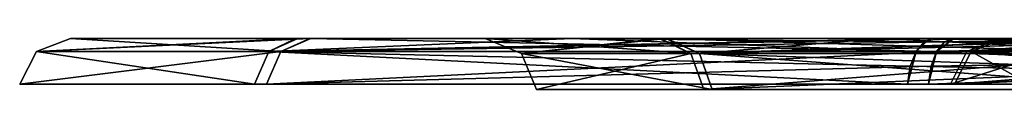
# Model space of a CAD drawing. Header units: millimetres. Extents: x -150 to 150, y -85 to 1149.
# Tile 355 of 656: x -72.933 to -72.356, y 1014.37 to 1014.4. Entities that reach past the tile are written whole.
import ezdxf

# ---------------------------------------------------------------- set-up
doc = ezdxf.new("R2010")
doc.units = ezdxf.units.MM
doc.header["$LTSCALE"] = 21.359881
for name, color, linetype in [('4704', 7, 'CONTINUOUS'), ('4705', 7, 'CONTINUOUS'), ('4745', 7, 'CONTINUOUS'), ('4746', 7, 'CONTINUOUS'), ('7734', 7, 'CONTINUOUS'), ('7735', 7, 'CONTINUOUS'), ('7738', 7, 'CONTINUOUS'), ('7739', 7, 'CONTINUOUS'), ('7740', 7, 'CONTINUOUS'), ('7741', 7, 'CONTINUOUS'), ('7775', 7, 'CONTINUOUS'), ('7776', 7, 'CONTINUOUS'), ('7779', 7, 'CONTINUOUS'), ('7780', 7, 'CONTINUOUS'), ('7781', 7, 'CONTINUOUS'), ('7782', 7, 'CONTINUOUS')]:
    doc.layers.add(name, color=color, linetype=linetype)

msp = doc.modelspace()

# ---------------------------------------------------------------- linework, layer by layer
at = {"layer": '4704', "linetype": 'CONTINUOUS'}
for points in [[(-72.37786, 1014.39233, 215.14333), (-72.32721, 1014.39233, 214.60577), (-72.38752, 1014.37325, 215.14497), (-72.37786, 1014.39233, 215.14333)], [(-72.38752, 1014.37325, 215.14497), (-72.32721, 1014.39233, 214.60577), (-72.33639, 1014.37325, 214.60235), (-72.38752, 1014.37325, 215.14497)], [(-72.16049, 1014.37325, 215.64045), (-72.37786, 1014.39233, 215.14333), (-72.38752, 1014.37325, 215.14497), (-72.16049, 1014.37325, 215.64045)], [(-72.15294, 1014.39233, 215.6342), (-72.37786, 1014.39233, 215.14333), (-72.15808, 1014.3837, 215.63845), (-72.15294, 1014.39233, 215.6342)], [(-72.15808, 1014.3837, 215.63845), (-72.37786, 1014.39233, 215.14333), (-72.16049, 1014.37325, 215.64045), (-72.15808, 1014.3837, 215.63845)]]:
    msp.add_3dface(points, dxfattribs=at)
at = {"layer": '4705', "linetype": 'CONTINUOUS'}
for points in [[(-72.32721, 1014.39233, 214.60577), (-72.37786, 1014.39233, 215.14333), (-72.35867, 1014.4, 215.13666), (-72.32721, 1014.39233, 214.60577)], [(-72.37786, 1014.39233, 215.14333), (-72.15294, 1014.39233, 215.6342), (-72.28014, 1014.4, 215.39383), (-72.37786, 1014.39233, 215.14333)], [(-72.35867, 1014.4, 215.13666), (-72.37786, 1014.39233, 215.14333), (-72.28014, 1014.4, 215.39383), (-72.35867, 1014.4, 215.13666)], [(-72.30748, 1014.4, 214.61018), (-72.32721, 1014.39233, 214.60577), (-72.35867, 1014.4, 215.13666), (-72.30748, 1014.4, 214.61018)]]:
    msp.add_3dface(points, dxfattribs=at)
at = {"layer": '4745', "linetype": 'CONTINUOUS'}
for points in [[(-72.14398, 1014.39233, 384.35512), (-72.14906, 1014.3837, 384.3508), (-72.38507, 1014.37325, 384.84118), (-72.14398, 1014.39233, 384.35512)], [(-72.37544, 1014.39233, 384.84294), (-72.14398, 1014.39233, 384.35512), (-72.38507, 1014.37325, 384.84118), (-72.37544, 1014.39233, 384.84294)], [(-72.3412, 1014.37325, 385.38442), (-72.37544, 1014.39233, 384.84294), (-72.38507, 1014.37325, 384.84118), (-72.3412, 1014.37325, 385.38442)], [(-72.33198, 1014.39233, 385.38114), (-72.37544, 1014.39233, 384.84294), (-72.3412, 1014.37325, 385.38442), (-72.33198, 1014.39233, 385.38114)], [(-72.14906, 1014.3837, 384.3508), (-72.15144, 1014.37325, 384.34878), (-72.38507, 1014.37325, 384.84118), (-72.14906, 1014.3837, 384.3508)]]:
    msp.add_3dface(points, dxfattribs=at)
at = {"layer": '4746', "linetype": 'CONTINUOUS'}
for points in [[(-72.37544, 1014.39233, 384.84294), (-72.33198, 1014.39233, 385.38114), (-72.35586, 1014.4, 384.8472), (-72.37544, 1014.39233, 384.84294)], [(-72.12873, 1014.4, 384.3681), (-72.37544, 1014.39233, 384.84294), (-72.35586, 1014.4, 384.8472), (-72.12873, 1014.4, 384.3681)], [(-72.37544, 1014.39233, 384.84294), (-72.12873, 1014.4, 384.3681), (-72.1369, 1014.39802, 384.36115), (-72.37544, 1014.39233, 384.84294)], [(-72.14398, 1014.39233, 384.35512), (-72.37544, 1014.39233, 384.84294), (-72.1369, 1014.39802, 384.36115), (-72.14398, 1014.39233, 384.35512)]]:
    msp.add_3dface(points, dxfattribs=at)
at = {"layer": '7734', "linetype": 'CONTINUOUS'}
for points in [[(-72.63888, 1014.39121, 258.49493), (-72.53976, 1014.39121, 258.87499), (-72.63009, 1014.37, 258.49499), (-72.63888, 1014.39121, 258.49493)], [(-72.53469, 1014.39121, 258.11622), (-72.63888, 1014.39121, 258.49493), (-72.52711, 1014.37, 258.12067), (-72.53469, 1014.39121, 258.11622)], [(-72.52711, 1014.37, 258.12067), (-72.63888, 1014.39121, 258.49493), (-72.63009, 1014.37, 258.49499), (-72.52711, 1014.37, 258.12067)], [(-72.63009, 1014.37, 258.49499), (-72.53976, 1014.39121, 258.87499), (-72.53212, 1014.37, 258.87065), (-72.63009, 1014.37, 258.49499)], [(-72.53976, 1014.39121, 258.87499), (-72.26388, 1014.39121, 259.15458), (-72.53212, 1014.37, 258.87065), (-72.53976, 1014.39121, 258.87499)], [(-72.2551, 1014.39121, 257.84035), (-72.53469, 1014.39121, 258.11622), (-72.25076, 1014.37, 257.84799), (-72.2551, 1014.39121, 257.84035)], [(-72.25076, 1014.37, 257.84799), (-72.53469, 1014.39121, 258.11622), (-72.52711, 1014.37, 258.12067), (-72.25076, 1014.37, 257.84799)], [(-72.26388, 1014.39121, 259.15458), (-72.2606, 1014.38148, 259.14897), (-72.53212, 1014.37, 258.87065), (-72.26388, 1014.39121, 259.15458)], [(-72.2606, 1014.38148, 259.14897), (-72.25944, 1014.37, 259.147), (-72.53212, 1014.37, 258.87065), (-72.2606, 1014.38148, 259.14897)]]:
    msp.add_3dface(points, dxfattribs=at)
at = {"layer": '7735', "linetype": 'CONTINUOUS'}
for points in [[(-72.55828, 1014.4, 258.88534), (-72.63888, 1014.39121, 258.49493), (-72.6601, 1014.4, 258.49619), (-72.55828, 1014.4, 258.88534)], [(-72.6601, 1014.4, 258.49619), (-72.63888, 1014.39121, 258.49493), (-72.55366, 1014.4, 258.10664), (-72.6601, 1014.4, 258.49619)], [(-72.53976, 1014.39121, 258.87499), (-72.63888, 1014.39121, 258.49493), (-72.55828, 1014.4, 258.88534), (-72.53976, 1014.39121, 258.87499)], [(-72.63888, 1014.39121, 258.49493), (-72.53469, 1014.39121, 258.11622), (-72.55366, 1014.4, 258.10664), (-72.63888, 1014.39121, 258.49493)], [(-72.27461, 1014.4, 259.17288), (-72.53976, 1014.39121, 258.87499), (-72.55828, 1014.4, 258.88534), (-72.27461, 1014.4, 259.17288)], [(-72.55366, 1014.4, 258.10664), (-72.53469, 1014.39121, 258.11622), (-72.26739, 1014.4, 257.82294), (-72.55366, 1014.4, 258.10664)], [(-72.53976, 1014.39121, 258.87499), (-72.27461, 1014.4, 259.17288), (-72.26881, 1014.39772, 259.16298), (-72.53976, 1014.39121, 258.87499)], [(-72.53469, 1014.39121, 258.11622), (-72.2551, 1014.39121, 257.84035), (-72.26739, 1014.4, 257.82294), (-72.53469, 1014.39121, 258.11622)], [(-72.26388, 1014.39121, 259.15458), (-72.53976, 1014.39121, 258.87499), (-72.26881, 1014.39772, 259.16298), (-72.26388, 1014.39121, 259.15458)]]:
    msp.add_3dface(points, dxfattribs=at)
at = {"layer": '7738', "linetype": 'CONTINUOUS'}
for points in [[(-72.92318, 1014.39233, 258.49303), (-72.77995, 1014.39233, 257.97243), (-72.93297, 1014.37325, 258.49296), (-72.92318, 1014.39233, 258.49303)], [(-72.93297, 1014.37325, 258.49296), (-72.77995, 1014.39233, 257.97243), (-72.7884, 1014.37325, 257.96747), (-72.93297, 1014.37325, 258.49296)], [(-72.79543, 1014.37325, 259.02034), (-72.92318, 1014.39233, 258.49303), (-72.93297, 1014.37325, 258.49296), (-72.79543, 1014.37325, 259.02034)], [(-72.78692, 1014.39233, 259.0155), (-72.92318, 1014.39233, 258.49303), (-72.79543, 1014.37325, 259.02034), (-72.78692, 1014.39233, 259.0155)], [(-72.41263, 1014.37325, 259.40829), (-72.78692, 1014.39233, 259.0155), (-72.79543, 1014.37325, 259.02034), (-72.41263, 1014.37325, 259.40829)], [(-72.77995, 1014.39233, 257.97243), (-72.39561, 1014.39233, 257.59319), (-72.7884, 1014.37325, 257.96747), (-72.77995, 1014.39233, 257.97243)], [(-72.7884, 1014.37325, 257.96747), (-72.39561, 1014.39233, 257.59319), (-72.40045, 1014.37325, 257.58467), (-72.7884, 1014.37325, 257.96747)], [(-72.40768, 1014.39233, 259.39984), (-72.78692, 1014.39233, 259.0155), (-72.41105, 1014.3837, 259.40559), (-72.40768, 1014.39233, 259.39984)], [(-72.41105, 1014.3837, 259.40559), (-72.78692, 1014.39233, 259.0155), (-72.41263, 1014.37325, 259.40829), (-72.41105, 1014.3837, 259.40559)], [(-72.39561, 1014.39233, 257.59319), (-71.87314, 1014.39233, 257.45693), (-72.40045, 1014.37325, 257.58467), (-72.39561, 1014.39233, 257.59319)], [(-72.40045, 1014.37325, 257.58467), (-71.87314, 1014.39233, 257.45693), (-71.87307, 1014.37325, 257.44713), (-72.40045, 1014.37325, 257.58467)]]:
    msp.add_3dface(points, dxfattribs=at)
at = {"layer": '7739', "linetype": 'CONTINUOUS'}
for points in [[(-72.77995, 1014.39233, 257.97243), (-72.92318, 1014.39233, 258.49303), (-72.90313, 1014.4, 258.49043), (-72.77995, 1014.39233, 257.97243)], [(-72.92318, 1014.39233, 258.49303), (-72.78692, 1014.39233, 259.0155), (-72.77117, 1014.4, 259.00267), (-72.92318, 1014.39233, 258.49303)], [(-72.90313, 1014.4, 258.49043), (-72.92318, 1014.39233, 258.49303), (-72.77117, 1014.4, 259.00267), (-72.90313, 1014.4, 258.49043)], [(-72.76228, 1014.4, 257.98189), (-72.77995, 1014.39233, 257.97243), (-72.90313, 1014.4, 258.49043), (-72.76228, 1014.4, 257.98189)], [(-72.78692, 1014.39233, 259.0155), (-72.40768, 1014.39233, 259.39984), (-72.60942, 1014.4, 259.21747), (-72.78692, 1014.39233, 259.0155)], [(-72.77117, 1014.4, 259.00267), (-72.78692, 1014.39233, 259.0155), (-72.60942, 1014.4, 259.21747), (-72.77117, 1014.4, 259.00267)], [(-72.39561, 1014.39233, 257.59319), (-72.77995, 1014.39233, 257.97243), (-72.76228, 1014.4, 257.98189), (-72.39561, 1014.39233, 257.59319)], [(-72.38551, 1014.4, 257.61049), (-72.39561, 1014.39233, 257.59319), (-72.76228, 1014.4, 257.98189), (-72.38551, 1014.4, 257.61049)], [(-72.60942, 1014.4, 259.21747), (-72.40768, 1014.39233, 259.39984), (-72.40297, 1014.39802, 259.39181), (-72.60942, 1014.4, 259.21747)], [(-72.39755, 1014.4, 259.38256), (-72.60942, 1014.4, 259.21747), (-72.40297, 1014.39802, 259.39181), (-72.39755, 1014.4, 259.38256)], [(-71.87314, 1014.39233, 257.45693), (-72.39561, 1014.39233, 257.59319), (-71.87394, 1014.4, 257.47695), (-71.87314, 1014.39233, 257.45693)], [(-71.87394, 1014.4, 257.47695), (-72.39561, 1014.39233, 257.59319), (-72.38551, 1014.4, 257.61049), (-71.87394, 1014.4, 257.47695)]]:
    msp.add_3dface(points, dxfattribs=at)
at = {"layer": '7740', "linetype": 'CONTINUOUS'}
for points in [[(-72.40768, 1014.39233, 259.39984), (-72.41105, 1014.3837, 259.40559), (-71.88714, 1014.37325, 259.55287), (-72.40768, 1014.39233, 259.39984)], [(-71.88708, 1014.39233, 259.54307), (-72.40768, 1014.39233, 259.39984), (-71.88714, 1014.37325, 259.55287), (-71.88708, 1014.39233, 259.54307)], [(-72.41105, 1014.3837, 259.40559), (-72.41263, 1014.37325, 259.40829), (-71.88714, 1014.37325, 259.55287), (-72.41105, 1014.3837, 259.40559)]]:
    msp.add_3dface(points, dxfattribs=at)
at = {"layer": '7741', "linetype": 'CONTINUOUS'}
for points in [[(-72.39755, 1014.4, 259.38256), (-72.40297, 1014.39802, 259.39181), (-71.88708, 1014.39233, 259.54307), (-72.39755, 1014.4, 259.38256)], [(-72.39755, 1014.4, 259.38256), (-71.88708, 1014.39233, 259.54307), (-71.88628, 1014.4, 259.52305), (-72.39755, 1014.4, 259.38256)], [(-72.40297, 1014.39802, 259.39181), (-72.40768, 1014.39233, 259.39984), (-71.88708, 1014.39233, 259.54307), (-72.40297, 1014.39802, 259.39181)]]:
    msp.add_3dface(points, dxfattribs=at)
at = {"layer": '7775', "linetype": 'CONTINUOUS'}
for points in [[(-72.63888, 1014.39121, 341.49493), (-72.53976, 1014.39121, 341.87499), (-72.63009, 1014.37, 341.49499), (-72.63888, 1014.39121, 341.49493)], [(-72.53469, 1014.39121, 341.11622), (-72.63888, 1014.39121, 341.49493), (-72.52711, 1014.37, 341.12067), (-72.53469, 1014.39121, 341.11622)], [(-72.52711, 1014.37, 341.12067), (-72.63888, 1014.39121, 341.49493), (-72.63009, 1014.37, 341.49499), (-72.52711, 1014.37, 341.12067)], [(-72.63009, 1014.37, 341.49499), (-72.53976, 1014.39121, 341.87499), (-72.53212, 1014.37, 341.87065), (-72.63009, 1014.37, 341.49499)], [(-72.53976, 1014.39121, 341.87499), (-72.26388, 1014.39121, 342.15458), (-72.53212, 1014.37, 341.87065), (-72.53976, 1014.39121, 341.87499)], [(-72.2551, 1014.39121, 340.84035), (-72.53469, 1014.39121, 341.11622), (-72.25189, 1014.38148, 340.846), (-72.2551, 1014.39121, 340.84035)], [(-72.25189, 1014.38148, 340.846), (-72.53469, 1014.39121, 341.11622), (-72.25076, 1014.37, 340.84799), (-72.25189, 1014.38148, 340.846)], [(-72.25076, 1014.37, 340.84799), (-72.53469, 1014.39121, 341.11622), (-72.52711, 1014.37, 341.12067), (-72.25076, 1014.37, 340.84799)], [(-72.53212, 1014.37, 341.87065), (-72.26388, 1014.39121, 342.15458), (-72.25944, 1014.37, 342.147), (-72.53212, 1014.37, 341.87065)]]:
    msp.add_3dface(points, dxfattribs=at)
at = {"layer": '7776', "linetype": 'CONTINUOUS'}
for points in [[(-72.53976, 1014.39121, 341.87499), (-72.63888, 1014.39121, 341.49493), (-72.6601, 1014.4, 341.49686), (-72.53976, 1014.39121, 341.87499)], [(-72.55754, 1014.4, 341.88663), (-72.53976, 1014.39121, 341.87499), (-72.6601, 1014.4, 341.49686), (-72.55754, 1014.4, 341.88663)], [(-72.6601, 1014.4, 341.49686), (-72.63888, 1014.39121, 341.49493), (-72.55423, 1014.4, 341.10762), (-72.6601, 1014.4, 341.49686)], [(-72.63888, 1014.39121, 341.49493), (-72.53469, 1014.39121, 341.11622), (-72.55423, 1014.4, 341.10762), (-72.63888, 1014.39121, 341.49493)], [(-72.26388, 1014.39121, 342.15458), (-72.53976, 1014.39121, 341.87499), (-72.55754, 1014.4, 341.88663), (-72.26388, 1014.39121, 342.15458)], [(-72.27341, 1014.4, 342.17358), (-72.26388, 1014.39121, 342.15458), (-72.55754, 1014.4, 341.88663), (-72.27341, 1014.4, 342.17358)], [(-72.55423, 1014.4, 341.10762), (-72.53469, 1014.39121, 341.11622), (-72.42871, 1014.4, 340.94553), (-72.55423, 1014.4, 341.10762)], [(-72.53469, 1014.39121, 341.11622), (-72.2551, 1014.39121, 340.84035), (-72.42871, 1014.4, 340.94553), (-72.53469, 1014.39121, 341.11622)], [(-72.42871, 1014.4, 340.94553), (-72.2551, 1014.39121, 340.84035), (-72.25991, 1014.39772, 340.83189), (-72.42871, 1014.4, 340.94553)], [(-72.26559, 1014.4, 340.82191), (-72.42871, 1014.4, 340.94553), (-72.25991, 1014.39772, 340.83189), (-72.26559, 1014.4, 340.82191)]]:
    msp.add_3dface(points, dxfattribs=at)
at = {"layer": '7779', "linetype": 'CONTINUOUS'}
for points in [[(-72.92318, 1014.39233, 341.49303), (-72.77995, 1014.39233, 340.97243), (-72.93297, 1014.37325, 341.49296), (-72.92318, 1014.39233, 341.49303)], [(-72.93297, 1014.37325, 341.49296), (-72.77995, 1014.39233, 340.97243), (-72.7884, 1014.37325, 340.96747), (-72.93297, 1014.37325, 341.49296)], [(-72.79543, 1014.37325, 342.02034), (-72.92318, 1014.39233, 341.49303), (-72.93297, 1014.37325, 341.49296), (-72.79543, 1014.37325, 342.02034)], [(-72.78692, 1014.39233, 342.0155), (-72.92318, 1014.39233, 341.49303), (-72.79543, 1014.37325, 342.02034), (-72.78692, 1014.39233, 342.0155)], [(-72.41263, 1014.37325, 342.40829), (-72.78692, 1014.39233, 342.0155), (-72.79543, 1014.37325, 342.02034), (-72.41263, 1014.37325, 342.40829)], [(-72.39561, 1014.39233, 340.59319), (-72.3989, 1014.3837, 340.5874), (-72.7884, 1014.37325, 340.96747), (-72.39561, 1014.39233, 340.59319)], [(-72.77995, 1014.39233, 340.97243), (-72.39561, 1014.39233, 340.59319), (-72.7884, 1014.37325, 340.96747), (-72.77995, 1014.39233, 340.97243)], [(-72.40768, 1014.39233, 342.39984), (-72.78692, 1014.39233, 342.0155), (-72.41263, 1014.37325, 342.40829), (-72.40768, 1014.39233, 342.39984)], [(-71.88714, 1014.37325, 342.55287), (-72.40768, 1014.39233, 342.39984), (-72.41263, 1014.37325, 342.40829), (-71.88714, 1014.37325, 342.55287)], [(-71.88708, 1014.39233, 342.54307), (-72.40768, 1014.39233, 342.39984), (-71.88714, 1014.37325, 342.55287), (-71.88708, 1014.39233, 342.54307)], [(-72.3989, 1014.3837, 340.5874), (-72.40045, 1014.37325, 340.58467), (-72.7884, 1014.37325, 340.96747), (-72.3989, 1014.3837, 340.5874)]]:
    msp.add_3dface(points, dxfattribs=at)
at = {"layer": '7780', "linetype": 'CONTINUOUS'}
for points in [[(-72.77995, 1014.39233, 340.97243), (-72.92318, 1014.39233, 341.49303), (-72.76301, 1014.4, 340.98313), (-72.77995, 1014.39233, 340.97243)], [(-72.92318, 1014.39233, 341.49303), (-72.78692, 1014.39233, 342.0155), (-72.76989, 1014.4, 342.00493), (-72.92318, 1014.39233, 341.49303)], [(-72.76301, 1014.4, 340.98313), (-72.92318, 1014.39233, 341.49303), (-72.90315, 1014.4, 341.49293), (-72.76301, 1014.4, 340.98313)], [(-72.90315, 1014.4, 341.49293), (-72.92318, 1014.39233, 341.49303), (-72.76989, 1014.4, 342.00493), (-72.90315, 1014.4, 341.49293)], [(-72.78692, 1014.39233, 342.0155), (-72.40768, 1014.39233, 342.39984), (-72.3999, 1014.4, 342.38118), (-72.78692, 1014.39233, 342.0155)], [(-72.76989, 1014.4, 342.00493), (-72.78692, 1014.39233, 342.0155), (-72.3999, 1014.4, 342.38118), (-72.76989, 1014.4, 342.00493)], [(-72.38571, 1014.4, 340.6106), (-72.77995, 1014.39233, 340.97243), (-72.76301, 1014.4, 340.98313), (-72.38571, 1014.4, 340.6106)], [(-72.77995, 1014.39233, 340.97243), (-72.38571, 1014.4, 340.6106), (-72.39101, 1014.39802, 340.60128), (-72.77995, 1014.39233, 340.97243)], [(-72.40768, 1014.39233, 342.39984), (-71.88708, 1014.39233, 342.54307), (-71.89032, 1014.4, 342.52301), (-72.40768, 1014.39233, 342.39984)], [(-72.3999, 1014.4, 342.38118), (-72.40768, 1014.39233, 342.39984), (-71.89032, 1014.4, 342.52301), (-72.3999, 1014.4, 342.38118)], [(-72.39561, 1014.39233, 340.59319), (-72.77995, 1014.39233, 340.97243), (-72.39101, 1014.39802, 340.60128), (-72.39561, 1014.39233, 340.59319)]]:
    msp.add_3dface(points, dxfattribs=at)
at = {"layer": '7781', "linetype": 'CONTINUOUS'}
for points in [[(-72.40045, 1014.37325, 340.58467), (-72.3989, 1014.3837, 340.5874), (-71.87314, 1014.39233, 340.45693), (-72.40045, 1014.37325, 340.58467)], [(-72.40045, 1014.37325, 340.58467), (-71.87314, 1014.39233, 340.45693), (-71.87307, 1014.37325, 340.44713), (-72.40045, 1014.37325, 340.58467)], [(-72.3989, 1014.3837, 340.5874), (-72.39561, 1014.39233, 340.59319), (-71.87314, 1014.39233, 340.45693), (-72.3989, 1014.3837, 340.5874)]]:
    msp.add_3dface(points, dxfattribs=at)
at = {"layer": '7782', "linetype": 'CONTINUOUS'}
for points in [[(-72.39561, 1014.39233, 340.59319), (-72.39101, 1014.39802, 340.60128), (-72.1368, 1014.4, 340.50966), (-72.39561, 1014.39233, 340.59319)], [(-71.87314, 1014.39233, 340.45693), (-72.39561, 1014.39233, 340.59319), (-72.1368, 1014.4, 340.50966), (-71.87314, 1014.39233, 340.45693)], [(-72.39101, 1014.39802, 340.60128), (-72.38571, 1014.4, 340.6106), (-72.1368, 1014.4, 340.50966), (-72.39101, 1014.39802, 340.60128)]]:
    msp.add_3dface(points, dxfattribs=at)

doc.saveas('drawing.dxf')
